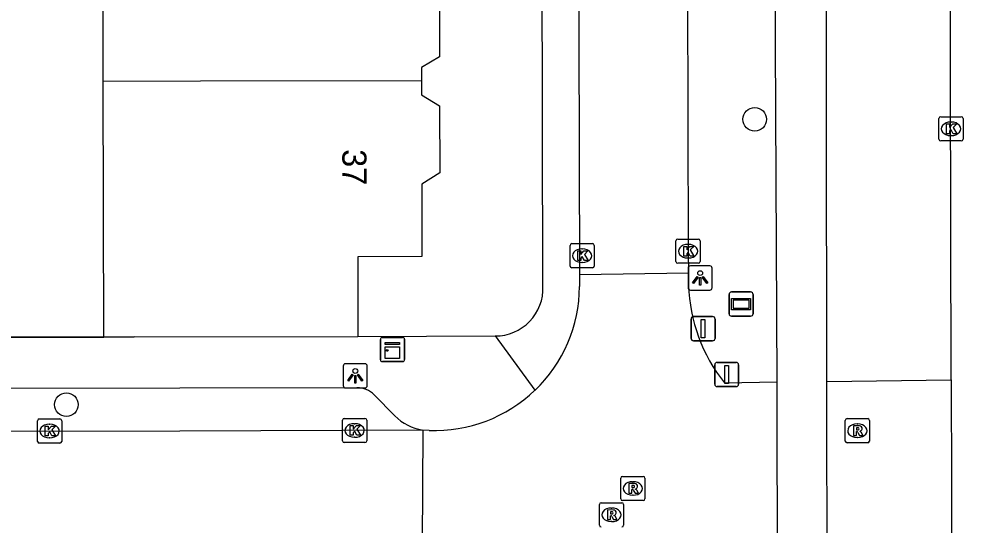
# Model space of a CAD drawing. Extents: x 160457 to 162082, y 388340 to 389736.
# Drawn here: x 160993.34 to 161032.4, y 388623.81 to 388644.74 of the extents above; entities that cross this region are included whole.
import ezdxf

# ---------------------------------------------------------------- set-up
doc = ezdxf.new("R2010")
doc.units = 0
for name, color, linetype in [('IMGEO_Afsluitpaal', 7, 'Continuous'), ('IMGEO_Boom', 7, 'Continuous'), ('IMGEO_Fietspad_gesloten', 7, 'Continuous'), ('IMGEO_Kast', 7, 'Continuous'), ('IMGEO_Kolk', 7, 'Continuous'), ('IMGEO_Lichtpunt', 7, 'Continuous'), ('IMGEO_Muur', 7, 'Continuous'), ('IMGEO_Pand', 7, 'Continuous'), ('IMGEO_Pand_nummerreeks', 7, 'Continuous'), ('IMGEO_Rijbaan_lokaal_gesloten', 7, 'Continuous'), ('IMGEO_Rijbaan_lokaal_open', 7, 'Continuous'), ('IMGEO_Rioolput', 7, 'Continuous'), ('IMGEO_Straatnaambord', 7, 'Continuous'), ('IMGEO_Voetpad_open', 7, 'Continuous')]:
    doc.layers.add(name, color=color, linetype=linetype)

msp = doc.modelspace()

# ---------------------------------------------------------------- linework, layer by layer
at = {"layer": 'IMGEO_Afsluitpaal'}
for p, q in [((161021.15, 388631.53), (161021.15, 388632.33)), ((161021.15, 388632.33), (161021.15, 388631.53)), ((161021.25, 388632.43), (161022.04, 388632.43)), ((161022.04, 388632.43), (161021.25, 388632.43)), ((161022.14, 388632.33), (161022.14, 388631.53)), ((161022.14, 388631.53), (161022.14, 388632.33)), ((161022.04, 388631.43), (161021.25, 388631.43)), ((161021.25, 388631.43), (161022.04, 388631.43)), ((161022.125, 388629.639), (161022.125, 388630.439)), ((161022.125, 388630.439), (161022.125, 388629.639)), ((161022.225, 388630.539), (161023.015, 388630.539)), ((161023.015, 388630.539), (161022.225, 388630.539)), ((161023.115, 388630.439), (161023.115, 388629.639)), ((161023.115, 388629.639), (161023.115, 388630.439)), ((161023.015, 388629.539), (161022.225, 388629.539)), ((161022.225, 388629.539), (161023.015, 388629.539))]:
    msp.add_line(p, q, dxfattribs=at)
for points in [[(161021.57, 388632.305), (161021.72, 388632.305), (161021.72, 388631.555), (161021.57, 388631.555), (161021.57, 388632.305)], [(161022.545, 388630.414), (161022.695, 388630.414), (161022.695, 388629.664), (161022.545, 388629.664), (161022.545, 388630.414)]]:
    msp.add_lwpolyline(points, dxfattribs=at)
for centre, start, end in [((161021.25, 388632.33), 90, 180), ((161021.25, 388632.33), 90, 180), ((161022.04, 388632.33), 0, 90), ((161022.04, 388632.33), 360, 90), ((161021.25, 388631.53), 180, 270), ((161021.25, 388631.53), 180, 270), ((161022.04, 388631.53), 270, 0), ((161022.04, 388631.53), 270, 0), ((161022.225, 388630.439), 90, 180), ((161022.225, 388630.439), 90, 180), ((161023.015, 388630.439), 0, 90), ((161023.015, 388630.439), 360, 90), ((161022.225, 388629.639), 180, 270), ((161022.225, 388629.639), 180, 270), ((161023.015, 388629.639), 270, 0), ((161023.015, 388629.639), 270, 0)]:
    msp.add_arc(centre, 0.1, start, end, dxfattribs=at)
at = {"layer": 'IMGEO_Boom'}
for centre in [(161023.781, 388640.586), (160995.308, 388628.79)]:
    msp.add_circle(centre, 0.489, dxfattribs=at)
at = {"layer": 'IMGEO_Fietspad_gesloten'}
for points in [[(161026.768, 388629.75), (161026.737, 388652.186)], [(161024.585, 388652.068), (161024.689, 388629.73)]]:
    msp.add_lwpolyline(points, dxfattribs=at)
at = {"layer": 'IMGEO_Kast'}
for p, q in [((161008.295, 388630.645), (161008.295, 388631.486)), ((161008.295, 388631.486), (161008.295, 388630.645)), ((161008.37, 388631.57), (161009.211, 388631.57)), ((161009.211, 388631.57), (161008.37, 388631.57)), ((161009.295, 388631.495), (161009.295, 388630.654)), ((161009.295, 388630.654), (161009.295, 388631.495)), ((161009.22, 388630.57), (161008.379, 388630.57)), ((161008.379, 388630.57), (161009.22, 388630.57))]:
    msp.add_line(p, q, dxfattribs=at)
for points in [[(161008.49, 388631.36), (161009.09, 388631.36), (161009.09, 388631.275), (161008.49, 388631.275), (161008.49, 388631.36)], [(161008.49, 388631.185), (161009.09, 388631.185), (161009.09, 388630.696), (161008.49, 388630.696), (161008.49, 388631.185)]]:
    msp.add_lwpolyline(points, dxfattribs=at)
msp.add_circle((161008.574, 388631.034), 0.0377, dxfattribs=at)
for centre, start, end in [((161008.373, 388631.492), 92.4484, 184.2845), ((161008.373, 388631.492), 92.4484, 184.2845), ((161009.217, 388631.492), 2.4484, 94.2845), ((161009.217, 388631.492), 2.4484, 94.2845), ((161009.217, 388630.648), 272.4484, 4.2845), ((161009.217, 388630.648), 272.4484, 4.2845), ((161008.373, 388630.648), 182.4484, 274.2845), ((161008.373, 388630.648), 182.4484, 274.2845)]:
    msp.add_arc(centre, 0.0779, start, end, dxfattribs=at)
at = {"layer": 'IMGEO_Kolk'}
for p, q in [((161031.4, 388639.767), (161031.4, 388640.619)), ((161031.475, 388640.693), (161032.327, 388640.693)), ((161031.888, 388640.473), (161031.913, 388640.473)), ((161032.401, 388640.619), (161032.401, 388639.767)), ((161032.327, 388639.693), (161031.475, 388639.693)), ((161031.911, 388639.913), (161031.886, 388639.913)), ((161016.142, 388634.52), (161016.142, 388635.372)), ((161016.217, 388635.446), (161017.069, 388635.446)), ((161017.143, 388635.372), (161017.143, 388634.52)), ((161020.524, 388634.709), (161020.524, 388635.561)), ((161020.599, 388635.635), (161021.451, 388635.635)), ((161021.012, 388635.415), (161021.037, 388635.415)), ((161021.525, 388635.561), (161021.525, 388634.709)), ((161016.63, 388635.226), (161016.655, 388635.226)), ((161016.653, 388634.666), (161016.628, 388634.666)), ((161021.451, 388634.635), (161020.599, 388634.635)), ((161021.035, 388634.855), (161021.01, 388634.855)), ((161017.069, 388634.446), (161016.217, 388634.446)), ((160994.113, 388627.273), (160994.113, 388628.125)), ((160994.188, 388628.199), (160995.04, 388628.199)), ((160994.601, 388627.979), (160994.626, 388627.979)), ((160995.114, 388628.125), (160995.114, 388627.273)), ((161006.73, 388627.297), (161006.73, 388628.149)), ((161006.805, 388628.223), (161007.657, 388628.223)), ((161007.218, 388628.003), (161007.243, 388628.003)), ((161007.731, 388628.149), (161007.731, 388627.297)), ((160995.04, 388627.199), (160994.188, 388627.199)), ((160994.624, 388627.419), (160994.599, 388627.419)), ((161007.657, 388627.223), (161006.805, 388627.223)), ((161007.241, 388627.443), (161007.216, 388627.443))]:
    msp.add_line(p, q, dxfattribs=at)
for points in [[(161031.4, 388639.767), (161031.4, 388640.619)], [(161031.475, 388640.693), (161032.327, 388640.693)], [(161032.401, 388640.619), (161032.401, 388639.767)], [(161031.721, 388640.393), (161031.844, 388640.393), (161031.844, 388640.242), (161031.974, 388640.393), (161032.138, 388640.393), (161031.992, 388640.242), (161032.145, 388639.993), (161031.993, 388639.993), (161031.908, 388640.157), (161031.844, 388640.09), (161031.844, 388639.993), (161031.721, 388639.993), (161031.721, 388640.393)], [(161032.327, 388639.693), (161031.475, 388639.693)], [(161016.142, 388634.52), (161016.142, 388635.372)], [(161016.217, 388635.446), (161017.069, 388635.446)], [(161017.143, 388635.372), (161017.143, 388634.52)], [(161020.524, 388634.709), (161020.524, 388635.561)], [(161020.599, 388635.635), (161021.451, 388635.635)], [(161021.525, 388635.561), (161021.525, 388634.709)], [(161016.463, 388635.146), (161016.586, 388635.146), (161016.586, 388634.995), (161016.716, 388635.146), (161016.88, 388635.146), (161016.734, 388634.995), (161016.887, 388634.746), (161016.735, 388634.746), (161016.65, 388634.91), (161016.586, 388634.843), (161016.586, 388634.746), (161016.463, 388634.746), (161016.463, 388635.146)], [(161020.845, 388635.335), (161020.968, 388635.335), (161020.968, 388635.184), (161021.098, 388635.335), (161021.262, 388635.335), (161021.116, 388635.184), (161021.269, 388634.935), (161021.117, 388634.935), (161021.032, 388635.099), (161020.968, 388635.032), (161020.968, 388634.935), (161020.845, 388634.935), (161020.845, 388635.335)], [(161021.451, 388634.635), (161020.599, 388634.635)], [(161017.069, 388634.446), (161016.217, 388634.446)], [(160994.113, 388627.273), (160994.113, 388628.125)], [(160994.188, 388628.199), (160995.04, 388628.199)], [(160995.114, 388628.125), (160995.114, 388627.273)], [(161006.73, 388627.297), (161006.73, 388628.149)], [(161006.805, 388628.223), (161007.657, 388628.223)], [(161007.051, 388627.923), (161007.174, 388627.923), (161007.174, 388627.772), (161007.304, 388627.923), (161007.468, 388627.923), (161007.322, 388627.772), (161007.475, 388627.523), (161007.323, 388627.523), (161007.238, 388627.687), (161007.174, 388627.62), (161007.174, 388627.523), (161007.051, 388627.523), (161007.051, 388627.923)], [(161007.731, 388628.149), (161007.731, 388627.297)], [(160994.434, 388627.899), (160994.557, 388627.899), (160994.557, 388627.748), (160994.687, 388627.899), (160994.851, 388627.899), (160994.705, 388627.748), (160994.858, 388627.499), (160994.706, 388627.499), (160994.621, 388627.663), (160994.557, 388627.596), (160994.557, 388627.499), (160994.434, 388627.499), (160994.434, 388627.899)], [(160995.04, 388627.199), (160994.188, 388627.199)], [(161007.657, 388627.223), (161006.805, 388627.223)]]:
    msp.add_lwpolyline(points, dxfattribs=at)
for centre, start, end in [((161031.477, 388640.617), 91.552, 178.448), ((161031.477, 388640.617), 91.552, 178.448), ((161032.325, 388640.617), 1.552, 88.448), ((161032.325, 388640.617), 1.552, 88.448), ((161031.477, 388639.769), 181.552, 268.448), ((161031.477, 388639.769), 181.552, 268.448), ((161032.325, 388639.769), 271.552, 358.448), ((161032.325, 388639.769), 271.552, 358.448), ((161016.219, 388635.37), 91.552, 178.448), ((161016.219, 388635.37), 91.552, 178.448), ((161017.067, 388635.37), 1.552, 88.448), ((161017.067, 388635.37), 1.552, 88.448), ((161020.601, 388635.559), 91.552, 178.448), ((161020.601, 388635.559), 91.552, 178.448), ((161021.449, 388635.559), 1.552, 88.448), ((161021.449, 388635.559), 1.552, 88.448), ((161020.601, 388634.711), 181.552, 268.448), ((161020.601, 388634.711), 181.552, 268.448), ((161021.449, 388634.711), 271.552, 358.448), ((161021.449, 388634.711), 271.552, 358.448), ((161016.219, 388634.522), 181.552, 268.448), ((161016.219, 388634.522), 181.552, 268.448), ((161017.067, 388634.522), 271.552, 358.448), ((161017.067, 388634.522), 271.552, 358.448), ((160994.19, 388628.123), 91.552, 178.448), ((160994.19, 388628.123), 91.552, 178.448), ((160995.038, 388628.123), 1.552, 88.448), ((160995.038, 388628.123), 1.552, 88.448), ((161006.807, 388628.147), 91.552, 178.448), ((161006.807, 388628.147), 91.552, 178.448), ((161007.655, 388628.147), 1.552, 88.448), ((161007.655, 388628.147), 1.552, 88.448), ((160994.19, 388627.275), 181.552, 268.448), ((160994.19, 388627.275), 181.552, 268.448), ((160995.038, 388627.275), 271.552, 358.448), ((160995.038, 388627.275), 271.552, 358.448), ((161006.807, 388627.299), 181.552, 268.448), ((161006.807, 388627.299), 181.552, 268.448), ((161007.655, 388627.299), 271.552, 358.448), ((161007.655, 388627.299), 271.552, 358.448)]:
    msp.add_arc(centre, 0.0765, start, end, dxfattribs=at)
for centre, major_axis, ratio, start_param, end_param in [((161031.887, 388640.193), (-0.387, 0.002), 0.722429, 4.712389, 7.853982), ((161031.912, 388640.193), (-0.39, 0.002), 0.717154, 1.570796, 4.712389), ((161021.011, 388635.135), (-0.387, 0.002), 0.722429, 4.712389, 7.853982), ((161021.036, 388635.135), (-0.39, 0.002), 0.717154, 1.570796, 4.712389), ((161016.629, 388634.946), (-0.387, 0.002), 0.722429, 4.712389, 7.853982), ((161016.654, 388634.946), (-0.39, 0.002), 0.717154, 1.570796, 4.712389), ((160994.6, 388627.699), (-0.387, 0.002), 0.722429, 4.712389, 7.853982), ((160994.625, 388627.699), (-0.39, 0.002), 0.717154, 1.570796, 4.712389), ((161007.217, 388627.723), (-0.387, 0.002), 0.722429, 4.712389, 7.853982), ((161007.242, 388627.723), (-0.39, 0.002), 0.717154, 1.570796, 4.712389)]:
    msp.add_ellipse(centre, major_axis=major_axis, ratio=ratio, start_param=start_param, end_param=end_param, dxfattribs=at)
at = {"layer": 'IMGEO_Lichtpunt'}
for p, q in [((161021.024, 388634.431), (161021.024, 388633.624)), ((161021.024, 388634.431), (161021.024, 388633.624)), ((161021.926, 388634.526), (161021.118, 388634.526)), ((161021.926, 388634.526), (161021.118, 388634.526)), ((161022.02, 388633.624), (161022.02, 388634.431)), ((161022.02, 388633.624), (161022.02, 388634.431)), ((161021.118, 388633.53), (161021.926, 388633.53)), ((161021.118, 388633.53), (161021.926, 388633.53)), ((161006.759, 388630.384), (161006.759, 388629.577)), ((161006.759, 388630.384), (161006.759, 388629.577)), ((161007.661, 388630.479), (161006.853, 388630.479)), ((161007.661, 388630.479), (161006.853, 388630.479)), ((161007.755, 388629.577), (161007.755, 388630.384)), ((161007.755, 388629.577), (161007.755, 388630.384)), ((161006.853, 388629.483), (161007.661, 388629.483)), ((161006.853, 388629.483), (161007.661, 388629.483))]:
    msp.add_line(p, q, dxfattribs=at)
for points in [[(161021.398, 388634.095), (161021.437, 388634.067), (161021.249, 388633.805), (161021.211, 388633.832), (161021.398, 388634.095)], [(161021.5, 388634.047), (161021.547, 388634.047), (161021.547, 388633.725), (161021.5, 388633.725), (161021.5, 388634.047)], [(161021.61, 388634.067), (161021.648, 388634.094), (161021.835, 388633.832), (161021.796, 388633.804), (161021.61, 388634.067)], [(161007.133, 388630.048), (161007.172, 388630.02), (161006.984, 388629.758), (161006.946, 388629.785), (161007.133, 388630.048)], [(161007.235, 388630), (161007.282, 388630), (161007.282, 388629.678), (161007.235, 388629.678), (161007.235, 388630)], [(161007.345, 388630.02), (161007.383, 388630.047), (161007.57, 388629.785), (161007.531, 388629.757), (161007.345, 388630.02)]]:
    msp.add_lwpolyline(points, dxfattribs=at)
for centre in [(161021.523, 388634.229), (161007.258, 388630.182)]:
    msp.add_circle(centre, 0.0994, dxfattribs=at)
for centre, start, end in [((161021.118, 388634.431), 90, 180), ((161021.118, 388634.431), 90, 180), ((161021.926, 388634.431), 0, 90), ((161021.926, 388634.431), 0, 90), ((161021.118, 388633.624), 180, 270), ((161021.118, 388633.624), 180, 270), ((161021.926, 388633.624), 270, 0), ((161021.926, 388633.624), 270, 360), ((161006.853, 388630.384), 90, 180), ((161006.853, 388630.384), 90, 180), ((161007.661, 388630.384), 0, 90), ((161007.661, 388630.384), 0, 90), ((161006.853, 388629.577), 180, 270), ((161006.853, 388629.577), 180, 270), ((161007.661, 388629.577), 270, 0), ((161007.661, 388629.577), 270, 360)]:
    msp.add_arc(centre, 0.0946, start, end, dxfattribs=at)
at = {"layer": 'IMGEO_Muur'}
msp.add_lwpolyline([(160998.109, 388631.588), (160987.335, 388631.563)], dxfattribs=at)
at = {"layer": 'IMGEO_Pand'}
for points in [[(160996.836, 388642.156), (160996.815, 388652.637), (160997.484, 388652.641), (161000, 388652.655), (161007.873, 388652.697), (161007.891, 388649.403), (161009.981, 388649.396), (161009.987, 388646.397), (161010.738, 388645.949), (161010.744, 388643.169), (161009.995, 388642.727), (161009.996, 388642.173)], [(161009.996, 388642.173), (161000.85, 388642.161), (160996.836, 388642.156)], [(160996.857, 388631.585), (160996.836, 388642.156)], [(161009.996, 388642.173), (161009.997, 388641.597), (161010.748, 388641.139), (161010.754, 388638.369), (161010.005, 388637.907), (161010.01, 388634.909), (161007.361, 388634.904), (161007.366, 388632.785), (161007.367, 388631.604)], [(160996.857, 388631.585), (160998.109, 388631.588), (161007.367, 388631.604)]]:
    msp.add_lwpolyline(points, dxfattribs=at)
at = {"layer": 'IMGEO_Rijbaan_lokaal_gesloten'}
for points in [[(161031.909, 388629.816), (161031.808, 388674.113)], [(161031.909, 388629.816), (161031.939, 388621.107)]]:
    msp.add_lwpolyline(points, dxfattribs=at)
at = {"layer": 'IMGEO_Rijbaan_lokaal_open'}
for points in [[(161020.897, 388689.169), (161021.024, 388635.135), (161021.035, 388634.236)], [(161016.398, 388687.779), (161016.442, 388677.73), (161016.445, 388673.805), (161016.456, 388665.357), (161016.466, 388661.133), (161016.484, 388653.297), (161016.488, 388649.049), (161016.533, 388634.173)], [(161016.533, 388634.173), (161021.035, 388634.236)], [(161016.533, 388634.173), (161016.534, 388633.673)], [(161021.035, 388634.236), (161021.044, 388633.727)], [(161022.526, 388629.697), (161024.689, 388629.73)], [(161024.689, 388629.73), (161024.704, 388621.181)], [(161026.768, 388629.75), (161031.909, 388629.816)], [(161026.775, 388621.128), (161026.768, 388629.75)], [(161010.049, 388627.741), (161000, 388627.698), (160988.98, 388627.682)], [(161010.049, 388627.741), (161010.022, 388623.066)], [(161010.319, 388627.722), (161010.049, 388627.741)]]:
    msp.add_lwpolyline(points, dxfattribs=at)
for centre, radius, start, end in [((161010.542, 388633.712), 5.993, 313.7434, 359.6243), ((161027.872, 388633.951), 6.832, 181.8752, 218.506), ((161010.537, 388633.717), 5.999, 267.9171, 313.7405)]:
    msp.add_arc(centre, radius, start, end, dxfattribs=at)
at = {"layer": 'IMGEO_Rioolput'}
for p, q in [((161027.527, 388627.287), (161027.527, 388628.139)), ((161027.602, 388628.213), (161028.454, 388628.213)), ((161028.015, 388627.993), (161028.04, 388627.993)), ((161028.528, 388628.139), (161028.528, 388627.287)), ((161028.454, 388627.213), (161027.602, 388627.213)), ((161028.038, 388627.433), (161028.013, 388627.433)), ((161018.239, 388624.9), (161018.239, 388625.752)), ((161018.314, 388625.826), (161019.166, 388625.826)), ((161018.727, 388625.606), (161018.752, 388625.606)), ((161019.24, 388625.752), (161019.24, 388624.9)), ((161019.166, 388624.826), (161018.314, 388624.826)), ((161018.75, 388625.046), (161018.725, 388625.046)), ((161017.354, 388623.811), (161017.354, 388624.663)), ((161017.429, 388624.737), (161018.281, 388624.737)), ((161017.842, 388624.517), (161017.867, 388624.517)), ((161018.355, 388624.663), (161018.355, 388623.811)), ((161017.865, 388623.957), (161017.84, 388623.957))]:
    msp.add_line(p, q, dxfattribs=at)
for points in [[(161027.527, 388627.287), (161027.527, 388628.139)], [(161027.602, 388628.213), (161028.454, 388628.213)], [(161028.528, 388628.139), (161028.528, 388627.287)], [(161028.116, 388627.911), (161027.864, 388627.913), (161027.864, 388627.513)], [(161027.864, 388627.513), (161027.988, 388627.513), (161027.988, 388627.675), (161027.999, 388627.675)], [(161028.042, 388627.832), (161027.988, 388627.832), (161027.988, 388627.751)], [(161027.988, 388627.751), (161028.04, 388627.751)], [(161028.046, 388627.646), (161028.117, 388627.513), (161028.257, 388627.513), (161028.192, 388627.639)], [(161028.454, 388627.213), (161027.602, 388627.213)], [(161018.239, 388624.9), (161018.239, 388625.752)], [(161018.314, 388625.826), (161019.166, 388625.826)], [(161019.24, 388625.752), (161019.24, 388624.9)], [(161018.828, 388625.524), (161018.576, 388625.526), (161018.576, 388625.126)], [(161018.576, 388625.126), (161018.7, 388625.126), (161018.7, 388625.288), (161018.711, 388625.288)], [(161018.754, 388625.445), (161018.7, 388625.445), (161018.7, 388625.364)], [(161018.7, 388625.364), (161018.752, 388625.364)], [(161018.758, 388625.259), (161018.829, 388625.126), (161018.969, 388625.126), (161018.904, 388625.252)], [(161019.166, 388624.826), (161018.314, 388624.826)], [(161017.354, 388623.811), (161017.354, 388624.663)], [(161017.429, 388624.737), (161018.281, 388624.737)], [(161017.943, 388624.435), (161017.691, 388624.437), (161017.691, 388624.037)], [(161018.355, 388624.663), (161018.355, 388623.811)], [(161017.691, 388624.037), (161017.815, 388624.037), (161017.815, 388624.199), (161017.826, 388624.199)], [(161017.869, 388624.356), (161017.815, 388624.356), (161017.815, 388624.275)], [(161017.815, 388624.275), (161017.867, 388624.275)], [(161017.873, 388624.17), (161017.944, 388624.037), (161018.084, 388624.037), (161018.019, 388624.163)]]:
    msp.add_lwpolyline(points, dxfattribs=at)
for centre, radius, start, end in [((161027.604, 388628.137), 0.0765, 91.552, 178.448), ((161027.604, 388628.137), 0.0765, 91.552, 178.448), ((161028.452, 388628.137), 0.0765, 1.552, 88.448), ((161028.452, 388628.137), 0.0765, 1.552, 88.448), ((161027.998, 388627.622), 0.0533, 26.0293, 88.6989), ((161028.024, 388627.94), 0.19, 274.7715, 282.9687), ((161028.048, 388627.736), 0.0964, 77.0061, 93.1865), ((161028.062, 388627.793), 0.0378, 276.6634, 79.6772), ((161028.115, 388627.801), 0.109, 350.3612, 89.416), ((161028.113, 388627.801), 0.112, 277.5842, 350.9817), ((161028.097, 388627.586), 0.108, 29.5134, 73.7905), ((161027.604, 388627.289), 0.0765, 181.552, 268.448), ((161027.604, 388627.289), 0.0765, 181.552, 268.448), ((161028.452, 388627.289), 0.0765, 271.552, 358.448), ((161028.452, 388627.289), 0.0765, 271.552, 358.448), ((161018.316, 388625.75), 0.0765, 91.552, 178.448), ((161018.316, 388625.75), 0.0765, 91.552, 178.448), ((161019.164, 388625.75), 0.0765, 1.552, 88.448), ((161019.164, 388625.75), 0.0765, 1.552, 88.448), ((161018.71, 388625.235), 0.0533, 26.0293, 88.6989), ((161018.736, 388625.553), 0.19, 274.7715, 282.9687), ((161018.76, 388625.349), 0.0964, 77.0061, 93.1865), ((161018.774, 388625.406), 0.0378, 276.6634, 79.6772), ((161018.827, 388625.414), 0.109, 350.3612, 89.416), ((161018.825, 388625.414), 0.112, 277.5842, 350.9817), ((161018.809, 388625.199), 0.108, 29.5134, 73.7905), ((161018.316, 388624.902), 0.0765, 181.552, 268.448), ((161018.316, 388624.902), 0.0765, 181.552, 268.448), ((161019.164, 388624.902), 0.0765, 271.552, 358.448), ((161019.164, 388624.902), 0.0765, 271.552, 358.448), ((161017.431, 388624.661), 0.0765, 91.552, 178.448), ((161017.431, 388624.661), 0.0765, 91.552, 178.448), ((161017.942, 388624.325), 0.109, 350.3612, 89.416), ((161018.279, 388624.661), 0.0765, 1.552, 88.448), ((161018.279, 388624.661), 0.0765, 1.552, 88.448), ((161017.825, 388624.146), 0.0533, 26.0293, 88.6989), ((161017.851, 388624.464), 0.19, 274.7715, 282.9687), ((161017.875, 388624.26), 0.0964, 77.0061, 93.1865), ((161017.889, 388624.317), 0.0378, 276.6634, 79.6772), ((161017.94, 388624.325), 0.112, 277.5842, 350.9817), ((161017.924, 388624.11), 0.108, 29.5134, 73.7905), ((161017.431, 388623.813), 0.0765, 181.552, 268.448), ((161017.431, 388623.813), 0.0765, 181.552, 268.448), ((161018.279, 388623.813), 0.0765, 271.552, 358.448), ((161018.279, 388623.813), 0.0765, 271.552, 358.448)]:
    msp.add_arc(centre, radius, start, end, dxfattribs=at)
for centre, major_axis, ratio, start_param, end_param in [((161028.014, 388627.713), (-0.387, 0.002), 0.722429, 4.712389, 7.853982), ((161028.039, 388627.713), (-0.39, 0.002), 0.717154, 1.570796, 4.712389), ((161018.726, 388625.326), (-0.387, 0.002), 0.722429, 4.712389, 7.853982), ((161018.751, 388625.326), (-0.39, 0.002), 0.717154, 1.570796, 4.712389), ((161017.841, 388624.237), (-0.387, 0.002), 0.722429, 4.712389, 7.853982), ((161017.866, 388624.237), (-0.39, 0.002), 0.717154, 1.570796, 4.712389)]:
    msp.add_ellipse(centre, major_axis=major_axis, ratio=ratio, start_param=start_param, end_param=end_param, dxfattribs=at)
at = {"layer": 'IMGEO_Straatnaambord'}
for p, q in [((161022.823, 388633.448), (161023.613, 388633.448)), ((161023.613, 388633.448), (161022.823, 388633.448)), ((161022.723, 388632.548), (161022.723, 388633.348)), ((161022.723, 388633.348), (161022.723, 388632.548)), ((161023.713, 388633.348), (161023.713, 388632.548)), ((161023.713, 388632.548), (161023.713, 388633.348)), ((161023.613, 388632.448), (161022.823, 388632.448)), ((161022.823, 388632.448), (161023.613, 388632.448))]:
    msp.add_line(p, q, dxfattribs=at)
for points in [[(161022.824, 388633.18), (161023.612, 388633.18), (161023.612, 388632.716), (161022.824, 388632.716), (161022.824, 388633.18)], [(161022.889, 388633.115), (161022.889, 388632.781), (161023.547, 388632.781), (161023.547, 388633.115), (161022.889, 388633.115)]]:
    msp.add_lwpolyline(points, dxfattribs=at)
for centre, start, end in [((161022.823, 388633.348), 90, 180), ((161022.823, 388633.348), 90, 180), ((161023.613, 388633.348), 0, 90), ((161023.613, 388633.348), 360, 90), ((161022.823, 388632.548), 180, 270), ((161022.823, 388632.548), 180, 270), ((161023.613, 388632.548), 270, 0), ((161023.613, 388632.548), 270, 0)]:
    msp.add_arc(centre, 0.1, start, end, dxfattribs=at)
at = {"layer": 'IMGEO_Voetpad_open'}
for points in [[(161015.021, 388633.677), (161014.902, 388687.658)], [(160892.083, 388631.326), (160946.205, 388631.457), (160987.335, 388631.563), (160996.857, 388631.585)], [(161007.367, 388631.604), (161013.045, 388631.629)], [(161013.045, 388631.629), (161014.685, 388629.383)], [(161007.326, 388629.481), (161000, 388629.472), (160989.347, 388629.459), (160988.977, 388629.459)], [(161008.899, 388628.33), (161008.04, 388629.195)]]:
    msp.add_lwpolyline(points, dxfattribs=at)
for centre, radius, start, end in [((161013.054, 388633.598), 1.969, 269.7374, 2.3127), ((161007.358, 388628.526), 0.956, 44.4466, 91.8952), ((161010.325, 388629.696), 1.974, 223.7805, 261.9788)]:
    msp.add_arc(centre, radius, start, end, dxfattribs=at)

# ---------------------------------------------------------------- texts
at = {"layer": 'IMGEO_Pand_nummerreeks'}
msp.add_text('37', height=1, rotation=270.1144, dxfattribs=at).set_placement((161006.721, 388639.35))

doc.saveas('drawing.dxf')
